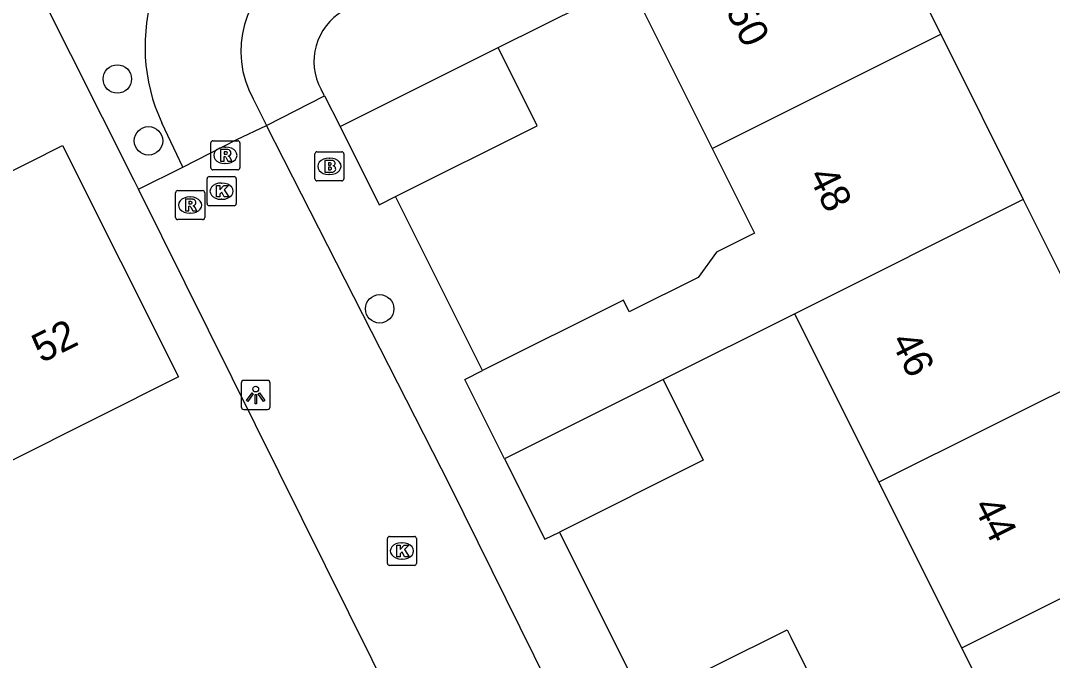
# Model space of a CAD drawing. Extents: x 157793 to 159380, y 380882 to 382313.
# Drawn here: x 158816.97 to 158852.43, y 381865.7 to 381887.69 of the extents above; entities that cross this region are included whole.
import ezdxf

# ---------------------------------------------------------------- set-up
doc = ezdxf.new("R2010")
doc.units = 0
for name, color, linetype in [('IMGEO_Boom', 7, 'Continuous'), ('IMGEO_Brandkraan', 7, 'Continuous'), ('IMGEO_Fietspad_gesloten', 7, 'Continuous'), ('IMGEO_Groenvoorziening', 7, 'Continuous'), ('IMGEO_Kolk', 7, 'Continuous'), ('IMGEO_Lichtpunt', 7, 'Continuous'), ('IMGEO_Pand', 7, 'Continuous'), ('IMGEO_Pand_nummerreeks', 7, 'Continuous'), ('IMGEO_Rijbaan_lokaal_open', 7, 'Continuous'), ('IMGEO_Rioolput', 7, 'Continuous'), ('IMGEO_Voetpad_open', 7, 'Continuous')]:
    doc.layers.add(name, color=color, linetype=linetype)

msp = doc.modelspace()

# ---------------------------------------------------------------- linework, layer by layer
at = {"layer": 'IMGEO_Boom'}
for centre in [(158820.296, 381885.682), (158821.366, 381883.556), (158829.312, 381877.785)]:
    msp.add_circle(centre, 0.489, dxfattribs=at)
at = {"layer": 'IMGEO_Brandkraan'}
for p, q in [((158827.082, 381882.254), (158827.082, 381883.106)), ((158827.157, 381883.18), (158828.009, 381883.18)), ((158828.083, 381883.106), (158828.083, 381882.254)), ((158827.57, 381882.96), (158827.595, 381882.96)), ((158827.593, 381882.4), (158827.568, 381882.4)), ((158828.009, 381882.18), (158827.157, 381882.18))]:
    msp.add_line(p, q, dxfattribs=at)
for points in [[(158827.082, 381882.254), (158827.082, 381883.106)], [(158827.157, 381883.18), (158828.009, 381883.18)], [(158828.083, 381883.106), (158828.083, 381882.254)], [(158827.43, 381882.88), (158827.43, 381882.48), (158827.643, 381882.48)], [(158827.661, 381882.88), (158827.43, 381882.88)], [(158827.609, 381882.799), (158827.555, 381882.799), (158827.555, 381882.723)], [(158827.555, 381882.723), (158827.608, 381882.723)], [(158827.617, 381882.647), (158827.555, 381882.647), (158827.555, 381882.566)], [(158827.555, 381882.566), (158827.617, 381882.566)], [(158828.009, 381882.18), (158827.157, 381882.18)]]:
    msp.add_lwpolyline(points, dxfattribs=at)
for centre, radius, start, end in [((158827.159, 381883.104), 0.0765, 91.552, 178.448), ((158827.159, 381883.104), 0.0765, 91.552, 178.448), ((158828.007, 381883.104), 0.0765, 1.552, 88.448), ((158828.007, 381883.104), 0.0765, 1.552, 88.448), ((158827.61, 381882.761), 0.0379, 267.8285, 90.9355), ((158827.665, 381882.735), 0.145, 59.4692, 91.5367), ((158827.69, 381882.782), 0.0922, 285.5137, 58.1501), ((158827.695, 381882.59), 0.105, 301.3115, 78.989), ((158827.618, 381882.606), 0.0404, 269.8759, 90.5077), ((158827.649, 381882.731), 0.251, 268.6676, 293.5347), ((158827.159, 381882.256), 0.0765, 181.552, 268.448), ((158827.159, 381882.256), 0.0765, 181.552, 268.448), ((158828.007, 381882.256), 0.0765, 271.552, 358.448), ((158828.007, 381882.256), 0.0765, 271.552, 358.448)]:
    msp.add_arc(centre, radius, start, end, dxfattribs=at)
for centre, major_axis, ratio, start_param, end_param in [((158827.569, 381882.68), (-0.387, 0.002), 0.722429, 4.712389, 7.853982), ((158827.594, 381882.68), (-0.39, 0.002), 0.717154, 1.570796, 4.712389)]:
    msp.add_ellipse(centre, major_axis=major_axis, ratio=ratio, start_param=start_param, end_param=end_param, dxfattribs=at)
at = {"layer": 'IMGEO_Fietspad_gesloten'}
for points in [[(158824.967, 381884.996), (158825.426, 381884.084)], [(158822.551, 381882.652), (158821.826, 381884.175)]]:
    msp.add_lwpolyline(points, dxfattribs=at)
for centre, radius, start, end in [((158827.952, 381886.644), 3.41, 120.1208, 208.9056), ((158827.421, 381886.786), 6.175, 161.2893, 205.0179)]:
    msp.add_arc(centre, radius, start, end, dxfattribs=at)
at = {"layer": 'IMGEO_Groenvoorziening'}
for points in [[(158821.021, 381881.899), (158820.877, 381882.189), (158815.423, 381893.026), (158802.463, 381886.428), (158803.167, 381884.991), (158797.25, 381881.926), (158775.323, 381870.568), (158769.77, 381867.86), (158768.868, 381869.526), (158752.303, 381861.293), (158747.737, 381859.287)], [(158833.381, 381886.764), (158837.89, 381889.006)]]:
    msp.add_lwpolyline(points, dxfattribs=at)
at = {"layer": 'IMGEO_Kolk'}
for p, q in [((158823.454, 381882.327), (158824.306, 381882.327)), ((158823.379, 381881.401), (158823.379, 381882.253)), ((158823.867, 381882.107), (158823.892, 381882.107)), ((158824.38, 381882.253), (158824.38, 381881.401)), ((158824.306, 381881.327), (158823.454, 381881.327)), ((158823.89, 381881.547), (158823.865, 381881.547)), ((158829.651, 381869.965), (158830.503, 381869.965)), ((158829.576, 381869.039), (158829.576, 381869.891)), ((158830.064, 381869.745), (158830.089, 381869.745)), ((158830.577, 381869.891), (158830.577, 381869.039)), ((158830.503, 381868.965), (158829.651, 381868.965)), ((158830.087, 381869.185), (158830.062, 381869.185))]:
    msp.add_line(p, q, dxfattribs=at)
for points in [[(158823.454, 381882.327), (158824.306, 381882.327)], [(158823.379, 381881.401), (158823.379, 381882.253)], [(158823.7, 381882.027), (158823.823, 381882.027), (158823.823, 381881.876), (158823.953, 381882.027), (158824.117, 381882.027), (158823.971, 381881.876), (158824.124, 381881.627), (158823.972, 381881.627), (158823.887, 381881.791), (158823.823, 381881.724), (158823.823, 381881.627), (158823.7, 381881.627), (158823.7, 381882.027)], [(158824.38, 381882.253), (158824.38, 381881.401)], [(158824.306, 381881.327), (158823.454, 381881.327)], [(158829.651, 381869.965), (158830.503, 381869.965)], [(158829.576, 381869.039), (158829.576, 381869.891)], [(158829.897, 381869.665), (158830.02, 381869.665), (158830.02, 381869.514), (158830.15, 381869.665), (158830.314, 381869.665), (158830.168, 381869.514), (158830.321, 381869.265), (158830.169, 381869.265), (158830.084, 381869.429), (158830.02, 381869.362), (158830.02, 381869.265), (158829.897, 381869.265), (158829.897, 381869.665)], [(158830.577, 381869.891), (158830.577, 381869.039)], [(158830.503, 381868.965), (158829.651, 381868.965)]]:
    msp.add_lwpolyline(points, dxfattribs=at)
for centre, start, end in [((158823.456, 381882.251), 91.552, 178.448), ((158823.456, 381882.251), 91.552, 178.448), ((158824.304, 381882.251), 1.552, 88.448), ((158824.304, 381882.251), 1.552, 88.448), ((158823.456, 381881.403), 181.552, 268.448), ((158823.456, 381881.403), 181.552, 268.448), ((158824.304, 381881.403), 271.552, 358.448), ((158824.304, 381881.403), 271.552, 358.448), ((158829.653, 381869.889), 91.552, 178.448), ((158829.653, 381869.889), 91.552, 178.448), ((158830.501, 381869.889), 1.552, 88.448), ((158830.501, 381869.889), 1.552, 88.448), ((158829.653, 381869.041), 181.552, 268.448), ((158829.653, 381869.041), 181.552, 268.448), ((158830.501, 381869.041), 271.552, 358.448), ((158830.501, 381869.041), 271.552, 358.448)]:
    msp.add_arc(centre, 0.0765, start, end, dxfattribs=at)
for centre, major_axis, ratio, start_param, end_param in [((158823.866, 381881.827), (-0.387, 0.002), 0.722429, 4.712389, 7.853982), ((158823.891, 381881.827), (-0.39, 0.002), 0.717154, 1.570796, 4.712389), ((158830.063, 381869.465), (-0.387, 0.002), 0.722429, 4.712389, 7.853982), ((158830.088, 381869.465), (-0.39, 0.002), 0.717154, 1.570796, 4.712389)]:
    msp.add_ellipse(centre, major_axis=major_axis, ratio=ratio, start_param=start_param, end_param=end_param, dxfattribs=at)
at = {"layer": 'IMGEO_Lichtpunt'}
for p, q in [((158825.454, 381875.324), (158824.646, 381875.324)), ((158825.454, 381875.324), (158824.646, 381875.324)), ((158824.552, 381875.229), (158824.552, 381874.422)), ((158824.552, 381875.229), (158824.552, 381874.422)), ((158825.548, 381874.422), (158825.548, 381875.229)), ((158825.548, 381874.422), (158825.548, 381875.229)), ((158824.646, 381874.328), (158825.454, 381874.328)), ((158824.646, 381874.328), (158825.454, 381874.328))]:
    msp.add_line(p, q, dxfattribs=at)
for points in [[(158824.926, 381874.893), (158824.965, 381874.865), (158824.777, 381874.603), (158824.739, 381874.63), (158824.926, 381874.893)], [(158825.138, 381874.865), (158825.176, 381874.892), (158825.363, 381874.63), (158825.324, 381874.602), (158825.138, 381874.865)], [(158825.028, 381874.845), (158825.075, 381874.845), (158825.075, 381874.523), (158825.028, 381874.523), (158825.028, 381874.845)]]:
    msp.add_lwpolyline(points, dxfattribs=at)
msp.add_circle((158825.051, 381875.027), 0.0994, dxfattribs=at)
for centre, start, end in [((158824.646, 381875.229), 90, 180), ((158824.646, 381875.229), 90, 180), ((158825.454, 381875.229), 0, 90), ((158825.454, 381875.229), 0, 90), ((158824.646, 381874.422), 180, 270), ((158824.646, 381874.422), 180, 270), ((158825.454, 381874.422), 270, 0), ((158825.454, 381874.422), 270, 360)]:
    msp.add_arc(centre, 0.0946, start, end, dxfattribs=at)
at = {"layer": 'IMGEO_Pand'}
for points in [[(158845.741, 381892.928), (158848.593, 381887.22)], [(158837.89, 381889.006), (158840.741, 381883.298)], [(158840.741, 381883.298), (158848.593, 381887.22)], [(158848.593, 381887.22), (158851.432, 381881.536)], [(158827.953, 381884.052), (158833.381, 381886.764)], [(158829.858, 381881.644), (158834.724, 381884.075), (158833.381, 381886.764)], [(158827.953, 381884.052), (158829.296, 381881.363), (158829.858, 381881.644)], [(158812.618, 381880.48), (158818.416, 381883.391), (158822.402, 381875.452), (158816.603, 381872.541)], [(158840.741, 381883.298), (158842.195, 381880.387), (158840.887, 381879.733), (158840.26, 381878.861), (158837.89, 381877.677), (158837.689, 381878.079), (158832.846, 381875.66)], [(158851.432, 381881.536), (158843.581, 381877.614)], [(158851.432, 381881.536), (158854.322, 381875.751)], [(158843.581, 381877.614), (158839.051, 381875.351)], [(158846.47, 381871.829), (158843.581, 381877.614)], [(158833.605, 381872.631), (158832.243, 381875.359), (158832.846, 381875.66)], [(158854.322, 381875.751), (158846.47, 381871.829)], [(158839.051, 381875.351), (158833.605, 381872.631)], [(158839.051, 381875.351), (158840.433, 381872.585), (158835.488, 381870.114)], [(158833.605, 381872.631), (158834.987, 381869.864), (158835.488, 381870.114)], [(158849.315, 381866.133), (158846.47, 381871.829)], [(158849.315, 381866.133), (158857.167, 381870.055)], [(158838.395, 381864.3), (158843.312, 381866.757), (158843.438, 381866.505), (158844.76, 381863.858)], [(158852.062, 381860.634), (158849.315, 381866.133)]]:
    msp.add_lwpolyline(points, dxfattribs=at)
at = {"layer": 'IMGEO_Rijbaan_lokaal_open'}
for points in [[(158822.551, 381882.652), (158824.404, 381883.601), (158825.426, 381884.084)], [(158838.95, 381857.096), (158831.735, 381871.703), (158825.426, 381884.084)], [(158821.021, 381881.899), (158822.551, 381882.652)], [(158832.271, 381859.244), (158821.021, 381881.899)]]:
    msp.add_lwpolyline(points, dxfattribs=at)
at = {"layer": 'IMGEO_Rioolput'}
for p, q in [((158823.506, 381882.632), (158823.506, 381883.484)), ((158823.581, 381883.558), (158824.433, 381883.558)), ((158824.507, 381883.484), (158824.507, 381882.632)), ((158823.994, 381883.338), (158824.019, 381883.338)), ((158824.017, 381882.778), (158823.992, 381882.778)), ((158824.433, 381882.558), (158823.581, 381882.558)), ((158822.297, 381880.923), (158822.297, 381881.775)), ((158822.372, 381881.849), (158823.224, 381881.849)), ((158822.785, 381881.629), (158822.81, 381881.629)), ((158823.298, 381881.775), (158823.298, 381880.923)), ((158822.808, 381881.069), (158822.783, 381881.069)), ((158823.224, 381880.849), (158822.372, 381880.849))]:
    msp.add_line(p, q, dxfattribs=at)
for points in [[(158823.506, 381882.632), (158823.506, 381883.484)], [(158823.581, 381883.558), (158824.433, 381883.558)], [(158824.507, 381883.484), (158824.507, 381882.632)], [(158824.095, 381883.256), (158823.843, 381883.258), (158823.843, 381882.858)], [(158824.021, 381883.177), (158823.967, 381883.177), (158823.967, 381883.096)], [(158823.967, 381883.096), (158824.019, 381883.096)], [(158823.843, 381882.858), (158823.967, 381882.858), (158823.967, 381883.02), (158823.978, 381883.02)], [(158824.025, 381882.991), (158824.096, 381882.858), (158824.236, 381882.858), (158824.171, 381882.984)], [(158824.433, 381882.558), (158823.581, 381882.558)], [(158822.297, 381880.923), (158822.297, 381881.775)], [(158822.372, 381881.849), (158823.224, 381881.849)], [(158823.298, 381881.775), (158823.298, 381880.923)], [(158822.886, 381881.547), (158822.634, 381881.549), (158822.634, 381881.149)], [(158822.634, 381881.149), (158822.758, 381881.149), (158822.758, 381881.311), (158822.769, 381881.311)], [(158822.812, 381881.468), (158822.758, 381881.468), (158822.758, 381881.387)], [(158822.758, 381881.387), (158822.81, 381881.387)], [(158822.816, 381881.282), (158822.887, 381881.149), (158823.027, 381881.149), (158822.962, 381881.275)], [(158823.224, 381880.849), (158822.372, 381880.849)]]:
    msp.add_lwpolyline(points, dxfattribs=at)
for centre, radius, start, end in [((158823.583, 381883.482), 0.0765, 91.552, 178.448), ((158823.583, 381883.482), 0.0765, 91.552, 178.448), ((158824.431, 381883.482), 0.0765, 1.552, 88.448), ((158824.431, 381883.482), 0.0765, 1.552, 88.448), ((158824.003, 381883.285), 0.19, 274.7715, 282.9687), ((158824.027, 381883.081), 0.0964, 77.0061, 93.1865), ((158824.041, 381883.138), 0.0378, 276.6634, 79.6772), ((158824.094, 381883.146), 0.109, 350.3612, 89.416), ((158824.092, 381883.146), 0.112, 277.5842, 350.9817), ((158824.076, 381882.931), 0.108, 29.5134, 73.7905), ((158823.977, 381882.967), 0.0533, 26.0293, 88.6989), ((158823.583, 381882.634), 0.0765, 181.552, 268.448), ((158823.583, 381882.634), 0.0765, 181.552, 268.448), ((158824.431, 381882.634), 0.0765, 271.552, 358.448), ((158824.431, 381882.634), 0.0765, 271.552, 358.448), ((158822.374, 381881.773), 0.0765, 91.552, 178.448), ((158822.374, 381881.773), 0.0765, 91.552, 178.448), ((158823.222, 381881.773), 0.0765, 1.552, 88.448), ((158823.222, 381881.773), 0.0765, 1.552, 88.448), ((158822.768, 381881.258), 0.0533, 26.0293, 88.6989), ((158822.794, 381881.576), 0.19, 274.7715, 282.9687), ((158822.818, 381881.372), 0.0964, 77.0061, 93.1865), ((158822.832, 381881.429), 0.0378, 276.6634, 79.6772), ((158822.885, 381881.437), 0.109, 350.3612, 89.416), ((158822.883, 381881.437), 0.112, 277.5842, 350.9817), ((158822.867, 381881.222), 0.108, 29.5134, 73.7905), ((158822.374, 381880.925), 0.0765, 181.552, 268.448), ((158822.374, 381880.925), 0.0765, 181.552, 268.448), ((158823.222, 381880.925), 0.0765, 271.552, 358.448), ((158823.222, 381880.925), 0.0765, 271.552, 358.448)]:
    msp.add_arc(centre, radius, start, end, dxfattribs=at)
for centre, major_axis, ratio, start_param, end_param in [((158823.993, 381883.058), (-0.387, 0.002), 0.722429, 4.712389, 7.853982), ((158824.018, 381883.058), (-0.39, 0.002), 0.717154, 1.570796, 4.712389), ((158822.784, 381881.349), (-0.387, 0.002), 0.722429, 4.712389, 7.853982), ((158822.809, 381881.349), (-0.39, 0.002), 0.717154, 1.570796, 4.712389)]:
    msp.add_ellipse(centre, major_axis=major_axis, ratio=ratio, start_param=start_param, end_param=end_param, dxfattribs=at)
at = {"layer": 'IMGEO_Voetpad_open'}
for points in [[(158827.411, 381885.108), (158827.302, 381885.32)], [(158825.426, 381884.084), (158827.411, 381885.108)], [(158827.411, 381885.108), (158827.953, 381884.052)], [(158832.846, 381875.66), (158829.858, 381881.644)], [(158835.488, 381870.114), (158838.395, 381864.3)]]:
    msp.add_lwpolyline(points, dxfattribs=at)
msp.add_arc((158829.06, 381886.285), 2.006, 119.9167, 208.7642, dxfattribs=at)

# ---------------------------------------------------------------- texts
at = {"layer": 'IMGEO_Pand_nummerreeks'}
for s, rotation, p in [('50', 296.5424, (158841.194, 381888.032)), ('48', 296.5424, (158844.028, 381882.357)), ('52', 26.6578, (158817.69, 381875.906)), ('46', 296.5424, (158846.861, 381876.685)), ('44', 296.5424, (158849.696, 381871.01))]:
    msp.add_text(s, height=1, rotation=rotation, dxfattribs=at).set_placement(p)

doc.saveas('drawing.dxf')
